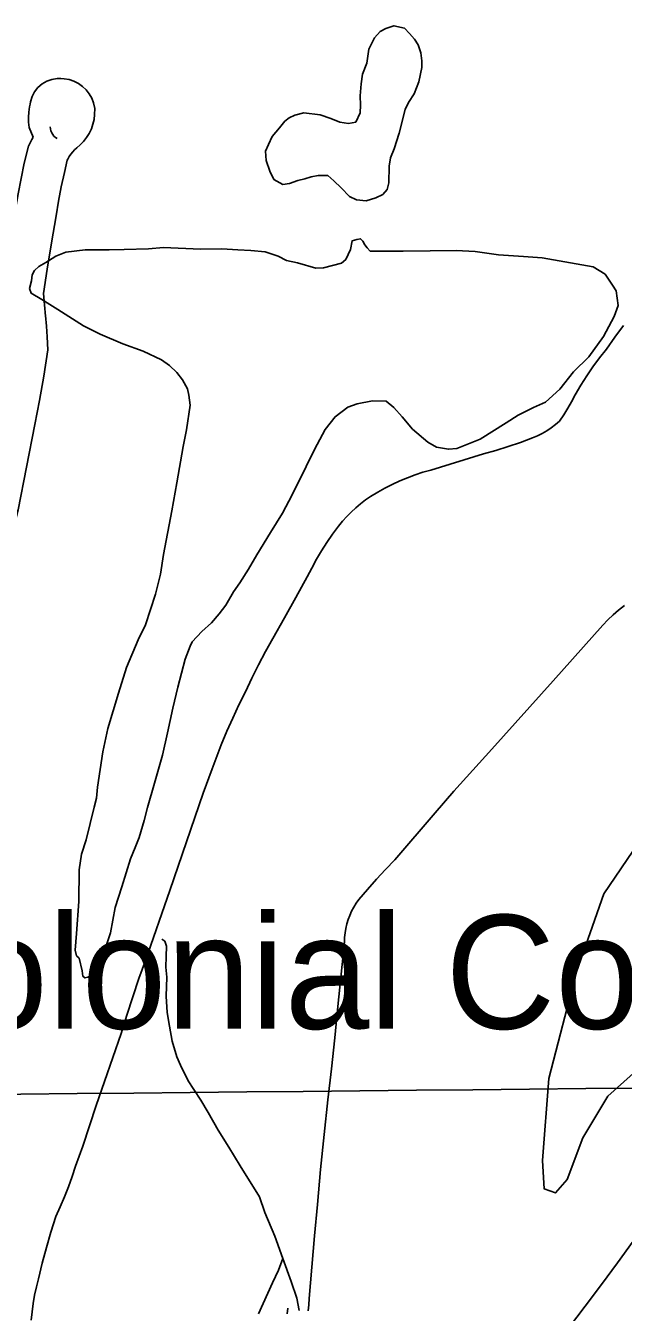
# Model space of a CAD drawing. Extents: x 3625074 to 3663148, y 511451 to 537151.
# Drawn here: x 3636632 to 3637068, y 522833 to 523772 of the extents above; entities that cross this region are included whole.
import ezdxf

# ---------------------------------------------------------------- set-up
doc = ezdxf.new("R2010")
doc.units = 0
for name, color, linetype in [('V-BLDG-IDEN', 7, 'Continuous'), ('V-GRID-MAJR', 7, 'Continuous'), ('V-ROAD-CNTR', 7, 'Continuous'), ('V-SITE-VEGE', 7, 'Continuous'), ('V-TOPO-SHOR', 7, 'Continuous')]:
    doc.layers.add(name, color=color, linetype=linetype)

msp = doc.modelspace()

# ---------------------------------------------------------------- linework, layer by layer
at = {"layer": 'V-GRID-MAJR'}
msp.add_spline([(3629245.8, 522920.73), (3634524.61, 522971.79), (3639803.42, 523023.62), (3645082.21, 523076.21)], degree=3, dxfattribs=at)
at = {"layer": 'V-ROAD-CNTR'}
for points in [[(3636645.87, 523560.04), (3636644.52, 523576.4), (3636647.15, 523594.21), (3636650.27, 523613.58), (3636653.69, 523633.07), (3636655.49, 523643.86), (3636657.5, 523654.39), (3636659.74, 523664.87), (3636661.86, 523673.78), (3636662.26, 523674.58), (3636663.33, 523676.41), (3636664.52, 523678.15), (3636665.82, 523679.8), (3636667.24, 523681.37), (3636668.75, 523682.83), (3636671.31, 523684.97), (3636673.76, 523687.46), (3636675.98, 523690.29), (3636677.87, 523693.33), (3636679.42, 523696.56), (3636680.61, 523699.96), (3636681.41, 523703.45), (3636681.83, 523707.01), (3636681.86, 523711.45), (3636680.97, 523715.55), (3636679.67, 523719), (3636677.86, 523722.22), (3636675.62, 523725.1), (3636672.97, 523727.64), (3636669.96, 523729.77), (3636666.69, 523731.42), (3636663.2, 523732.57), (3636659.57, 523733.19), (3636657.07, 523733.24), (3636654.57, 523733.32), (3636650.65, 523732.71), (3636646.91, 523731.38), (3636643.47, 523729.38), (3636640.47, 523726.79), (3636638.01, 523723.71), (3636636.14, 523720.2), (3636634.95, 523716.4), (3636634.75, 523714.72), (3636634.24, 523712.6), (3636633.7, 523708.9), (3636633.51, 523705.16), (3636633.65, 523701.43), (3636634.13, 523697.72), (3636636.87, 523690.59)], [(3636649.44, 523698.02), (3636649.59, 523696.56), (3636649.94, 523695.14), (3636650.49, 523693.78), (3636651.22, 523692.52), (3636652.12, 523691.36), (3636653.17, 523690.35), (3636654.36, 523689.49)], [(3636614.64, 523579.4), (3636617.5, 523598.78), (3636620.69, 523618.56), (3636624.12, 523638.13), (3636625.96, 523649.15), (3636628.09, 523660.33), (3636630.48, 523671.47), (3636633.47, 523684.07), (3636635.87, 523688.88), (3636636.87, 523690.59)], [(3636523.22, 523096.28), (3636534.33, 523134.98), (3636537.66, 523145.55), (3636541.28, 523156.02), (3636545.34, 523166.86), (3636559.08, 523208.39), (3636565.3, 523227.5), (3636574.13, 523254.6), (3636580.27, 523270.65), (3636586.3, 523287.29), (3636591.95, 523303.73), (3636596.37, 523315.6), (3636600.69, 523327.85), (3636604.79, 523340.18), (3636608.74, 523352.79), (3636626.02, 523418.61), (3636638.28, 523480.93), (3636641.63, 523498.54), (3636644.71, 523516.28), (3636647.74, 523535.48), (3636647.27, 523544.77), (3636646.65, 523552.68), (3636645.84, 523560.37)], [(3637032.42, 523502.5), (3637036.52, 523509.5), (3637040.87, 523516.36), (3637045.45, 523523.06), (3637050.27, 523529.59), (3637055.32, 523535.95), (3637061.39, 523544.64), (3637067.62, 523553.21)], [(3636774.2, 523247.28), (3636778.27, 523257.07), (3636782.56, 523266.75), (3636787.08, 523276.33), (3636791.82, 523285.8), (3636796.51, 523295.75), (3636801.43, 523305.58), (3636806.58, 523315.3), (3636811.95, 523324.9), (3636820.29, 523339.83), (3636828.59, 523354.77), (3636836.87, 523369.73), (3636840.18, 523376.2), (3636843.7, 523382.55), (3636847.43, 523388.79), (3636851.36, 523394.9), (3636855.49, 523400.88), (3636859.8, 523406.73), (3636862.69, 523410.29), (3636865.74, 523413.71), (3636868.95, 523416.98), (3636872.31, 523420.1), (3636875.81, 523423.06), (3636879.45, 523425.85), (3636883.21, 523428.47), (3636888.36, 523431.6), (3636893.62, 523434.52), (3636898.99, 523437.25), (3636904.47, 523439.76), (3636910.03, 523442.07), (3636915.68, 523444.16), (3636921.4, 523446.04), (3636927.19, 523447.69), (3636965.49, 523459.4), (3636974.58, 523461.98), (3636983.6, 523464.79), (3636992.55, 523467.85), (3637001.41, 523471.13), (3637004.98, 523472.66), (3637008.45, 523474.4), (3637011.8, 523476.36), (3637015.03, 523478.52), (3637018.12, 523480.88), (3637021.05, 523483.42), (3637024.19, 523488.01), (3637027.13, 523492.72), (3637029.88, 523497.55), (3637032.42, 523502.5)], [(3636837.73, 522834.21), (3636838.11, 522838.73), (3636838.25, 522843.27), (3636840.18, 522866.17), (3636842.23, 522889.05), (3636844.39, 522911.93), (3636846.67, 522937.41), (3636849.23, 522962.86), (3636852.06, 522988.29), (3636854.71, 523010.9), (3636857.1, 523033.54), (3636859.23, 523056.21), (3636864.03, 523103.41), (3636864.19, 523106.72), (3636864.55, 523110.01), (3636865.12, 523113.27), (3636865.89, 523116.5), (3636866.85, 523119.66), (3636868.01, 523122.77), (3636869.35, 523125.79), (3636870.89, 523128.72), (3636872.6, 523131.56), (3636874.48, 523134.29), (3636880.84, 523141.77), (3636887.37, 523149.11), (3636894.04, 523156.32), (3636900.87, 523163.38), (3636930.33, 523197.67), (3636943.92, 523213.29), (3636957.71, 523228.74), (3636971.7, 523244), (3637016.35, 523293.87), (3637052.64, 523334.62), (3637056.28, 523338.48), (3637060.12, 523342.13), (3637064.16, 523345.57), (3637068.37, 523348.79)], [(3636640.83, 522857.62), (3636643.62, 522869.06), (3636646.66, 522880.44), (3636649.94, 522891.75), (3636653.46, 522902.99), (3636656.77, 522910.18), (3636659.88, 522917.45), (3636662.78, 522924.81), (3636665.47, 522932.25), (3636667.96, 522939.76), (3636673.16, 522954.46), (3636678.16, 522969.23), (3636682.95, 522984.07), (3636701.11, 523036.66), (3636705.23, 523050.06), (3636709.58, 523063.4), (3636714.17, 523076.66), (3636718.98, 523089.84), (3636736.69, 523140.94), (3636754.85, 523194.27), (3636761.1, 523212.01), (3636767.55, 523229.69), (3636774.2, 523247.28)], [(3637014.77, 522804.48), (3637039.75, 522837.77), (3637051.59, 522853.4), (3637063.26, 522869.16), (3637074.76, 522885.04), (3637077.1, 522888.35), (3637079.29, 522891.77), (3637081.3, 522895.3)], [(3636635.54, 522827.36), (3636636.11, 522833.49), (3636636.93, 522839.59), (3636637.99, 522845.65), (3636639.29, 522851.67), (3636640.83, 522857.62)], [(3636822.31, 522832.11), (3636822.87, 522836.22)]]:
    msp.add_lwpolyline(points, dxfattribs=at)
at = {"layer": 'V-SITE-VEGE'}
msp.add_lwpolyline([(3637212.02, 523162.29), (3637154.58, 523108.47), (3637132.12, 523082.21), (3637122.15, 523051.68), (3637109.45, 523028.13), (3637084.32, 523015.8), (3637056.3, 522990.97), (3637037.99, 522960.51), (3637026.63, 522929.99), (3637018.21, 522920.31), (3637009.88, 522923.16), (3637008.65, 522944.04), (3637013.28, 523003.82), (3637033.34, 523081.57), (3637053.25, 523138.46), (3637078.58, 523175.82), (3637107.94, 523195.08), (3637148.34, 523203.12), (3637180.33, 523201.48), (3637199.75, 523194.38), (3637205.27, 523188.77)], close=True, dxfattribs=at)
at = {"layer": 'V-TOPO-SHOR'}
for points in [[(3636880.31, 523744.62), (3636881.85, 523754.65), (3636885.93, 523763.02), (3636890.16, 523767.55), (3636894.2, 523769.9), (3636900.23, 523771.86), (3636907.89, 523769.98), (3636911.51, 523766.3), (3636915.13, 523762.07), (3636917.84, 523757.85), (3636919.81, 523752.18), (3636920.67, 523746.15), (3636920.46, 523741.4), (3636918.37, 523730.83), (3636915.02, 523722.27), (3636910.77, 523715.92), (3636908.36, 523710.64), (3636904.03, 523693.51), (3636900.48, 523682.04), (3636897.69, 523675.48), (3636896.73, 523669.46), (3636896.46, 523657.23), (3636895.15, 523652.31), (3636892.01, 523648.69), (3636887.07, 523646.35), (3636879.93, 523644.21), (3636872.82, 523644.81), (3636867.72, 523647.23), (3636861.74, 523653.48), (3636856.31, 523658.63), (3636851.95, 523662.5), (3636845.01, 523662.55), (3636839.9, 523661.67), (3636835.14, 523660.25), (3636830.2, 523659.01), (3636823.98, 523656.68), (3636819.04, 523655.99), (3636812.68, 523659.68), (3636809.62, 523665.73), (3636806.94, 523673.42), (3636806.44, 523680.36), (3636808.67, 523685.28), (3636811.45, 523691.1), (3636816.61, 523697.45), (3636820.66, 523702.16), (3636823.79, 523704.7), (3636828, 523706.67), (3636834.58, 523708.27), (3636846.26, 523706.9), (3636854.09, 523704.11), (3636860.64, 523701.5), (3636867.02, 523700.54), (3636872.32, 523701.42), (3636875.66, 523708.33), (3636875.89, 523713.8), (3636875.57, 523720.74), (3636876.37, 523729.5), (3636877.33, 523736.61), (3636880.31, 523744.62)], [(3637062.37, 523578.41), (3637059.67, 523582.63), (3637054.25, 523590.52), (3637045.52, 523595.88), (3637028.93, 523598.92), (3637008.33, 523602.54), (3636994.83, 523603.56), (3636976.4, 523604.61), (3636959.44, 523607.11), (3636945.57, 523607.94), (3636926.76, 523607.72), (3636907.04, 523607.32), (3636888.97, 523607.27), (3636882.94, 523607.49), (3636880.59, 523609.7), (3636878.96, 523612.09), (3636877.52, 523614.66), (3636875.89, 523616.49), (3636873.15, 523615.78), (3636869.67, 523614.9), (3636868.53, 523608.7), (3636865, 523601.24), (3636861.88, 523598.71), (3636848.71, 523595.34), (3636843.23, 523595.01), (3636829.75, 523598.95), (3636821.91, 523600.47), (3636815.73, 523603.8), (3636806.26, 523606.79), (3636795.86, 523607.96), (3636786.37, 523608.4), (3636774.51, 523609.03), (3636759.17, 523608.78), (3636731.98, 523610.08), (3636721.02, 523609.07), (3636703.31, 523608.65), (3636692.53, 523608.37), (3636674.82, 523608.32), (3636660.75, 523606.6), (3636653.43, 523603.73), (3636646.09, 523599.04), (3636641.14, 523596.15), (3636637.83, 523593.26), (3636636.24, 523590.13)], [(3636636.24, 523590.13), (3636635.66, 523585.75), (3636634.34, 523580.1), (3636635.59, 523576.62), (3636643.22, 523572), (3636654.85, 523564.79), (3636673.75, 523552.97), (3636685.94, 523546.85), (3636702.32, 523539.79), (3636717.25, 523534.39), (3636730.53, 523528.08), (3636736.34, 523524.02), (3636741.78, 523518.87), (3636745.94, 523513.54), (3636749.54, 523506.95), (3636750.6, 523502.37), (3636751.46, 523495.06), (3636748.77, 523477.01), (3636746.49, 523464.98), (3636741.73, 523438.36), (3636738.1, 523417.94), (3636732.02, 523386.03), (3636729.91, 523371.81), (3636726.33, 523357.23), (3636718.86, 523334.65), (3636713.49, 523323.73), (3636705.12, 523303.53), (3636699.32, 523284.95), (3636691.46, 523259.09), (3636687.87, 523242.13), (3636684.02, 523216.42), (3636683.23, 523208.21), (3636681.36, 523201.65), (3636675.52, 523177.96), (3636672.34, 523167.4), (3636670.43, 523155.91), (3636670.26, 523132.91), (3636668.62, 523109.55), (3636667.62, 523097.51), (3636668.5, 523093.3), (3636670.5, 523091.46), (3636672.62, 523082.32), (3636673.32, 523078.3), (3636674.77, 523077.19), (3636676.78, 523077.72), (3636680.27, 523079.52), (3636687.48, 523092.25), (3636693.27, 523109.92), (3636696.88, 523128.51), (3636701.56, 523143.63), (3636707.92, 523164.03), (3636711.45, 523172.4), (3636714.24, 523179.5), (3636717.98, 523192.07), (3636720.42, 523201.36), (3636725.49, 523219.22), (3636731.3, 523239.62), (3636735.07, 523256.02), (3636738.86, 523273.89), (3636742.44, 523289.38), (3636747.89, 523309.6), (3636751.43, 523319.25), (3636752.91, 523322.34), (3636760.09, 523329.96), (3636767.07, 523336.29), (3636772.6, 523342.83), (3636777.58, 523349.18), (3636783.12, 523358.82), (3636787.74, 523365.35), (3636794.2, 523375.35), (3636800.12, 523385.89), (3636810.1, 523402.07), (3636818.97, 523416.24), (3636825.83, 523429.7), (3636836.2, 523450.25), (3636842.32, 523462.62), (3636850.1, 523477.17), (3636857.29, 523486.61), (3636866.47, 523493.66), (3636873.42, 523495.98), (3636884.57, 523498.09), (3636894.43, 523498.01), (3636900.24, 523493.41), (3636906.21, 523486.61), (3636913.81, 523477.61), (3636925.06, 523468.03), (3636931.24, 523464.33), (3636939.99, 523462.8), (3636946.02, 523463.49), (3636963.06, 523470.3), (3636982.13, 523482.21), (3636990.93, 523487.62), (3637002.11, 523493.38), (3637010.9, 523497.15), (3637021.2, 523506.75)], [(3637021.2, 523506.75), (3637031.15, 523519.27), (3637042.33, 523530.28), (3637053.21, 523545.1), (3637060.92, 523559.72), (3637063.83, 523567.66), (3637062.37, 523578.41)], [(3636730.83, 523105.49), (3636733.01, 523103.88), (3636734.37, 523100.28), (3636734.12, 523092.71), (3636733.86, 523084.95), (3636734.4, 523077.77), (3636733.9, 523063.84), (3636734.8, 523051.88), (3636736.32, 523041.91), (3636738.43, 523030.94), (3636741.73, 523019.56), (3636744.47, 523013.57), (3636750.16, 523001.98), (3636754.29, 522995.77), (3636759.21, 522987.97), (3636764.72, 522978.96), (3636771.99, 522965.96), (3636779.66, 522953.75), (3636787.92, 522940.15), (3636802.09, 522917.54), (3636805.99, 522905.95), (3636813.22, 522888.77), (3636819.21, 522872.36), (3636825.32, 522855.62), (3636829.41, 522843.44), (3636831.13, 522834.46)], [(3636801.48, 522832.17), (3636811.61, 522854.6), (3636815.86, 522863.93), (3636819.21, 522872.36)]]:
    msp.add_lwpolyline(points, dxfattribs=at)

# ---------------------------------------------------------------- texts
at = {"layer": 'V-BLDG-IDEN'}
msp.add_text('Colonial Country Club', height=82.9998, dxfattribs=at).set_placement((3636505.85, 523040.05))

doc.saveas('drawing.dxf')
